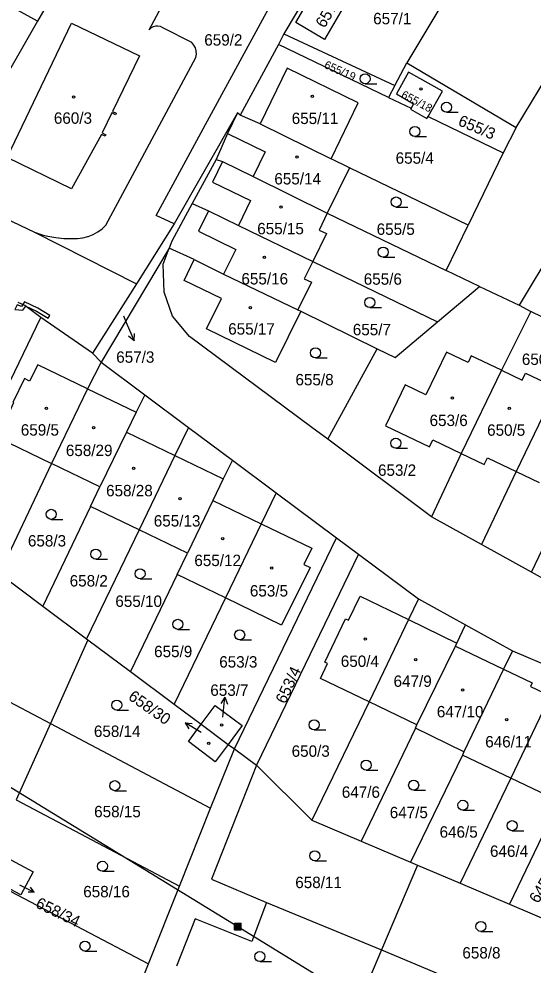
# Model space of a CAD drawing. Extents: x -756746 to -753363, y -1166406 to -1161727.
# Drawn here: x -754712.2 to -754635.5, y -1162920.6 to -1162779.4 of the extents above; entities that cross this region are included whole.
import ezdxf

# ---------------------------------------------------------------- set-up
doc = ezdxf.new("R2010")
doc.units = 0
for name, color, linetype in [('Hranice parcel', 7, 'Continuous'), ('Parcelní čísla', 7, 'Continuous'), ('Pop  PČ popisy', 7, 'Continuous'), ('Poz předměty', 7, 'Continuous'), ('Vnitřní kresba', 7, 'Continuous'), ('Věcná břemena k části', 7, 'Continuous'), ('Značky budov', 7, 'Continuous'), ('Značky kultur', 7, 'Continuous')]:
    doc.layers.add(name, color=color, linetype=linetype)

msp = doc.modelspace()

# ---------------------------------------------------------------- linework, layer by layer
at = {"layer": 'Hranice parcel'}
for p, q in [((-754652.76, -1162748.03), (-754672.65, -1162781.62)), ((-754636.37, -1162755.93), (-754654.32, -1162785.97)), ((-754709.4, -1162779.75), (-754723.65, -1162771.77)), ((-754704.65, -1162771.56), (-754709.4, -1162779.75)), ((-754692.75, -1162781.03), (-754689.52, -1162775)), ((-754709.4, -1162779.75), (-754723.66, -1162804.62)), ((-754686.37, -1162782.96), (-754690.72, -1162780.74)), ((-754672.65, -1162781.62), (-754673.44, -1162783.22)), ((-754672.65, -1162781.62), (-754656.1, -1162789.35)), ((-754673.44, -1162783.22), (-754679.17, -1162793.77)), ((-754657.04, -1162791.13), (-754673.44, -1162783.22)), ((-754699.2, -1162810.17), (-754685.78, -1162785.15)), ((-754656.1, -1162789.35), (-754654.32, -1162785.97)), ((-754654.32, -1162785.97), (-754637.99, -1162795.6)), ((-754656.1, -1162789.35), (-754657.04, -1162791.13)), ((-754657.04, -1162791.13), (-754653.68, -1162792.75)), ((-754679.17, -1162793.77), (-754679.56, -1162793.44)), ((-754676.18, -1162795.05), (-754679.17, -1162793.77)), ((-754651.14, -1162793.98), (-754639.95, -1162799.38)), ((-754676.18, -1162795.05), (-754665.59, -1162800.28)), ((-754637.99, -1162795.6), (-754639.95, -1162799.38)), ((-754622.5, -1162796.9), (-754637.57, -1162822.14)), ((-754639.95, -1162799.38), (-754645.17, -1162810.19)), ((-754682.75, -1162800.37), (-754686.33, -1162806.97)), ((-754662.85, -1162801.63), (-754666.17, -1162808.4)), ((-754662.85, -1162801.63), (-754665.59, -1162800.28)), ((-754645.17, -1162810.19), (-754662.85, -1162801.63)), ((-754723.66, -1162804.62), (-754709.83, -1162811.23)), ((-754666.17, -1162808.4), (-754648.43, -1162816.94)), ((-754709.83, -1162811.23), (-754694.61, -1162818.92)), ((-754648.43, -1162816.94), (-754645.17, -1162810.19)), ((-754689.77, -1162813.64), (-754699.92, -1162830.64)), ((-754686.03, -1162815.33), (-754689.77, -1162813.64)), ((-754668.35, -1162815.61), (-754649.76, -1162824.63)), ((-754643.48, -1162819.34), (-754648.43, -1162816.94)), ((-754694.61, -1162818.92), (-754701.21, -1162829.28)), ((-754649.76, -1162824.63), (-754643.48, -1162819.34)), ((-754643.48, -1162819.34), (-754637.57, -1162822.14)), ((-754670.55, -1162822.82), (-754670.13, -1162823.03)), ((-754637.57, -1162822.14), (-754635.84, -1162823.06)), ((-754724.11, -1162855.46), (-754708.9, -1162823.95)), ((-754701.21, -1162829.28), (-754708.9, -1162823.95)), ((-754670.13, -1162823.03), (-754658.75, -1162828.62)), ((-754635.84, -1162823.06), (-754640.19, -1162831.83)), ((-754628.2, -1162826.79), (-754635.84, -1162823.06)), ((-754701.21, -1162829.28), (-754699.92, -1162830.64)), ((-754666.1, -1162842.13), (-754658.75, -1162828.62)), ((-754699.92, -1162830.64), (-754701.91, -1162834.59)), ((-754699.92, -1162830.64), (-754693.38, -1162835.51)), ((-754640.19, -1162831.83), (-754646.19, -1162844.26)), ((-754701.91, -1162834.59), (-754707.28, -1162845.74)), ((-754693.38, -1162835.51), (-754686.85, -1162840.38)), ((-754686.85, -1162840.38), (-754680.32, -1162845.25)), ((-754650.65, -1162853.67), (-754666.1, -1162842.13)), ((-754680.32, -1162845.25), (-754673.78, -1162850.12)), ((-754646.19, -1162844.26), (-754650.65, -1162853.67)), ((-754707.28, -1162845.74), (-754715.13, -1162862.16)), ((-754700.08, -1162849.2), (-754707.28, -1162845.74)), ((-754701.49, -1162852.13), (-754700.08, -1162849.2)), ((-754673.78, -1162850.12), (-754676.03, -1162854.75)), ((-754673.78, -1162850.12), (-754664.81, -1162856.81)), ((-754701.49, -1162852.13), (-754708.6, -1162867.03)), ((-754694.24, -1162855.62), (-754701.49, -1162852.13)), ((-754643.18, -1162857.81), (-754650.65, -1162853.67)), ((-754676.03, -1162854.75), (-754681.36, -1162865.78)), ((-754694.24, -1162855.62), (-754702.07, -1162871.9)), ((-754687.03, -1162859.09), (-754694.24, -1162855.62)), ((-754680.03, -1162888.32), (-754664.81, -1162856.81)), ((-754664.81, -1162856.81), (-754661.54, -1162859.25)), ((-754635.73, -1162861.96), (-754643.18, -1162857.81)), ((-754688.58, -1162862.31), (-754687.03, -1162859.09)), ((-754661.54, -1162859.25), (-754676.75, -1162890.76)), ((-754661.54, -1162859.25), (-754652.56, -1162865.94)), ((-754715.13, -1162862.16), (-754708.6, -1162867.03)), ((-754688.58, -1162862.31), (-754695.54, -1162876.76)), ((-754681.36, -1162865.78), (-754688.58, -1162862.31)), ((-754628.31, -1162866.1), (-754635.73, -1162861.96)), ((-754681.36, -1162865.78), (-754689, -1162881.63)), ((-754652.56, -1162865.94), (-754654.07, -1162869.03)), ((-754652.56, -1162865.94), (-754645.54, -1162869.82)), ((-754708.6, -1162867.03), (-754702.07, -1162871.9)), ((-754654.07, -1162869.03), (-754659.94, -1162881.3)), ((-754645.54, -1162869.82), (-754638.54, -1162873.7)), ((-754731.55, -1162871.84), (-754707.46, -1162884.53)), ((-754701.89, -1162872.03), (-754707.46, -1162884.53)), ((-754702.07, -1162871.9), (-754701.89, -1162872.03)), ((-754701.89, -1162872.03), (-754695.54, -1162876.76)), ((-754638.54, -1162873.7), (-754631.16, -1162876.84)), ((-754695.54, -1162876.76), (-754689, -1162881.63)), ((-754689, -1162881.63), (-754684.97, -1162884.64)), ((-754659.94, -1162881.3), (-754668.49, -1162898.95)), ((-754652.8, -1162884.74), (-754659.94, -1162881.3)), ((-754707.46, -1162884.53), (-754712.55, -1162895.93)), ((-754707.46, -1162884.53), (-754683.57, -1162897.16)), ((-754684.97, -1162884.64), (-754680.94, -1162887.64)), ((-754653.04, -1162885.24), (-754652.8, -1162884.74)), ((-754653.04, -1162885.24), (-754661.11, -1162902.08)), ((-754645.81, -1162888.73), (-754653.04, -1162885.24)), ((-754680.94, -1162887.64), (-754680.03, -1162888.32)), ((-754683.57, -1162897.16), (-754680.03, -1162888.32)), ((-754680.03, -1162888.32), (-754676.75, -1162890.76)), ((-754645.81, -1162888.73), (-754646.01, -1162889.24)), ((-754646.01, -1162889.24), (-754653.75, -1162905.22)), ((-754638.82, -1162892.66), (-754646.01, -1162889.24)), ((-754676.75, -1162890.76), (-754668.49, -1162898.95)), ((-754638.82, -1162892.66), (-754646.37, -1162908.35)), ((-754631.65, -1162896.11), (-754638.82, -1162892.66)), ((-754712.55, -1162895.93), (-754688.21, -1162908.77)), ((-754631.65, -1162896.11), (-754639.01, -1162911.48)), ((-754688.21, -1162908.77), (-754683.57, -1162897.16)), ((-754668.49, -1162898.95), (-754661.11, -1162902.08)), ((-754661.11, -1162902.08), (-754653.75, -1162905.22)), ((-754652.74, -1162905.65), (-754658.09, -1162918.3)), ((-754653.75, -1162905.22), (-754652.74, -1162905.65)), ((-754652.74, -1162905.65), (-754646.37, -1162908.35)), ((-754717.63, -1162907.34), (-754692.85, -1162920.38)), ((-754692.85, -1162920.38), (-754688.21, -1162908.77)), ((-754646.37, -1162908.35), (-754639.01, -1162911.48)), ((-754675.22, -1162911.25), (-754658.09, -1162918.3)), ((-754639.01, -1162911.48), (-754628.87, -1162915.79)), ((-754658.09, -1162918.3), (-754663.4, -1162930.86)), ((-754658.09, -1162918.3), (-754634.17, -1162928.28))]:
    msp.add_line(p, q, dxfattribs=at)
for points in [[(-754662.08, -1162774.67), (-754666.57, -1162782.48), (-754670.89, -1162779.95), (-754665.13, -1162770.09), (-754661.24, -1162772.36), (-754662.46, -1162774.46), (-754662.08, -1162774.67)], [(-754637.99, -1162795.6), (-754632.29, -1162786.17), (-754630.56, -1162783.2), (-754627.56, -1162778.04)], [(-754697.64, -1162793.49), (-754697.75, -1162793.71), (-754698.31, -1162793.45), (-754699.74, -1162796.43), (-754699.19, -1162796.7), (-754699.29, -1162796.93), (-754699.85, -1162796.66), (-754704.33, -1162804.76), (-754713.93, -1162800.08), (-754704.3, -1162780.06), (-754694.19, -1162784.93), (-754698.19, -1162793.22), (-754697.64, -1162793.49)], [(-754690.72, -1162780.74), (-754691.07, -1162780.56), (-754691.45, -1162780.49), (-754691.74, -1162780.49), (-754692.12, -1162780.58), (-754692.46, -1162780.76), (-754692.75, -1162781.03)], [(-754685.78, -1162785.15), (-754685.69, -1162784.7), (-754685.71, -1162784.23), (-754685.72, -1162784.16), (-754685.85, -1162783.72), (-754686.07, -1162783.31), (-754686.37, -1162782.96)], [(-754665.59, -1162800.28), (-754661.57, -1162791.95), (-754672.18, -1162786.76), (-754676.18, -1162795.05)], [(-754651.14, -1162793.98), (-754649, -1162790.22), (-754654.04, -1162787.37), (-754655.85, -1162790.61), (-754653.3, -1162792.09), (-754653.68, -1162792.75)], [(-754653.68, -1162792.75), (-754653.75, -1162792.87), (-754651.31, -1162794.29), (-754651.14, -1162793.98)], [(-754679.56, -1162793.44), (-754689.02, -1162809.97), (-754694.61, -1162818.92)], [(-754679.56, -1162793.44), (-754681.05, -1162796.49), (-754682.75, -1162800.37)], [(-754682.75, -1162800.37), (-754681.8, -1162800.7), (-754677.23, -1162802.93), (-754666.17, -1162808.4)], [(-754686.33, -1162806.97), (-754689.36, -1162812.55), (-754689.77, -1162813.64)], [(-754686.33, -1162806.97), (-754683.91, -1162808.03), (-754679.42, -1162810.22), (-754668.35, -1162815.61)], [(-754666.17, -1162808.4), (-754667.4, -1162810.91), (-754666.31, -1162811.45), (-754668.35, -1162815.61)], [(-754709.83, -1162811.23), (-754708.68, -1162811.61), (-754707.84, -1162811.83), (-754706.65, -1162812.05), (-754705.44, -1162812.17), (-754704.22, -1162812.19), (-754703.43, -1162812.19), (-754702.65, -1162812.09), (-754701.88, -1162811.9), (-754701.82, -1162811.88), (-754701.09, -1162811.58), (-754700.4, -1162811.19), (-754699.77, -1162810.72), (-754699.2, -1162810.17)], [(-754666.1, -1162842.13), (-754668.46, -1162840.37), (-754686.7, -1162826.78), (-754689.25, -1162823.75), (-754690.52, -1162820.2), (-754690.65, -1162816), (-754689.77, -1162813.64)], [(-754670.13, -1162823.03), (-754673.88, -1162830.67), (-754684.18, -1162825.67), (-754681.97, -1162821.14), (-754687.53, -1162818.42), (-754686.03, -1162815.33)], [(-754686.03, -1162815.33), (-754681.63, -1162817.48), (-754670.55, -1162822.82)], [(-754668.35, -1162815.61), (-754669.6, -1162818.18), (-754668.53, -1162818.71), (-754670.55, -1162822.82)], [(-754708.9, -1162823.95), (-754711.3, -1162822.16), (-754712.25, -1162821.7)], [(-754658.75, -1162828.62), (-754656.05, -1162829.92), (-754649.76, -1162824.63)], [(-754640.19, -1162831.83), (-754644.71, -1162829.66), (-754645.19, -1162830.65), (-754648.4, -1162829.11), (-754651.47, -1162835.49), (-754654.55, -1162834.01), (-754657.48, -1162840.1), (-754650.93, -1162843.25), (-754650.44, -1162842.22), (-754646.19, -1162844.26)], [(-754701.91, -1162834.59), (-754709.36, -1162831), (-754710.57, -1162833.46), (-754711.35, -1162833.08), (-754713.09, -1162836.62), (-754712.96, -1162836.68), (-754715.36, -1162841.85), (-754707.28, -1162845.74)], [(-754640.19, -1162831.83), (-754637.11, -1162833.31), (-754636.6, -1162832.24), (-754632.01, -1162834.45)], [(-754693.38, -1162835.51), (-754694.68, -1162838.08), (-754696.12, -1162841.06), (-754700.08, -1162849.2)], [(-754632.01, -1162834.45), (-754638.02, -1162846.91), (-754643.18, -1162857.81)], [(-754635.73, -1162861.96), (-754629.81, -1162849.55), (-754623.79, -1162837.06)], [(-754686.85, -1162840.38), (-754688.93, -1162844.53), (-754694.24, -1162855.62)], [(-754680.32, -1162845.25), (-754681.7, -1162848.02), (-754683.25, -1162851.24), (-754687.03, -1162859.09)], [(-754676.03, -1162854.75), (-754668.5, -1162858.39), (-754669.69, -1162860.82), (-754668.74, -1162861.27), (-754672.99, -1162869.83), (-754681.36, -1162865.78)], [(-754659.94, -1162881.3), (-754667.21, -1162877.79), (-754666.13, -1162875.56), (-754666.56, -1162875.35), (-754663.47, -1162868.9), (-754663.02, -1162869.12), (-754661.29, -1162865.54), (-754654.07, -1162869.03)], [(-754652.8, -1162884.74), (-754647.06, -1162872.97), (-754646.84, -1162872.52), (-754645.54, -1162869.82)], [(-754638.54, -1162873.7), (-754639.89, -1162876.43), (-754645.81, -1162888.73)], [(-754631.16, -1162876.84), (-754632.93, -1162880.39), (-754638.82, -1162892.66)], [(-754684.97, -1162884.64), (-754682.88, -1162881.84), (-754678.86, -1162884.84), (-754680.94, -1162887.64)], [(-754680.94, -1162887.64), (-754682.9, -1162890.26), (-754686.89, -1162887.22), (-754684.97, -1162884.64)], [(-754676.75, -1162890.76), (-754683.46, -1162907.73), (-754675.22, -1162911.25)], [(-754714.03, -1162904.53), (-754710.05, -1162906.63), (-754711.89, -1162910.1), (-754715.86, -1162908.01), (-754714.03, -1162904.53)], [(-754675.22, -1162911.25), (-754677.43, -1162917.05), (-754685.87, -1162913.66), (-754688.68, -1162920.74)], [(-754722.71, -1162918.74), (-754698.79, -1162931.32), (-754696.93, -1162930.59), (-754692.85, -1162920.38)]]:
    msp.add_lwpolyline(points, dxfattribs=at)
at = {"layer": 'Pop  PČ popisy'}
for p, q in [((-754696.57, -1162823.71), (-754696.16, -1162824.7)), ((-754696.16, -1162824.7), (-754694.99, -1162827.46)), ((-754694.99, -1162827.46), (-754695.84, -1162826.74)), ((-754694.99, -1162827.46), (-754694.92, -1162826.34)), ((-754681.45, -1162880.58), (-754682.05, -1162881.53)), ((-754681.76, -1162883.57), (-754681.45, -1162880.58)), ((-754681.45, -1162880.58), (-754681.05, -1162881.63)), ((-754684.97, -1162885.89), (-754687.39, -1162884.44)), ((-754687.39, -1162884.44), (-754686.34, -1162884.52)), ((-754687.39, -1162884.44), (-754686.82, -1162885.32)), ((-754712.07, -1162908.6), (-754709.89, -1162909.67)), ((-754709.89, -1162909.67), (-754710.79, -1162909.68)), ((-754709.89, -1162909.67), (-754710.44, -1162908.95))]:
    msp.add_line(p, q, dxfattribs=at)
at = {"layer": 'Poz předměty'}
for p, q in [((-754834.11, -1162820.12), (-754679.51, -1162914.82)), ((-754680.01, -1162914.32), (-754679.01, -1162914.32)), ((-754680.01, -1162915.32), (-754680.01, -1162914.32)), ((-754680.01, -1162914.52), (-754679.01, -1162914.52)), ((-754679.81, -1162915.32), (-754679.81, -1162914.32)), ((-754679.61, -1162915.32), (-754679.61, -1162914.32)), ((-754679.41, -1162915.32), (-754679.41, -1162914.32)), ((-754679.21, -1162915.32), (-754679.21, -1162914.32)), ((-754679.01, -1162915.32), (-754679.01, -1162914.32)), ((-754680.01, -1162914.72), (-754679.01, -1162914.72)), ((-754680.01, -1162914.92), (-754679.01, -1162914.92)), ((-754680.01, -1162915.12), (-754679.01, -1162915.12)), ((-754680.01, -1162915.32), (-754679.01, -1162915.32)), ((-754679.51, -1162914.82), (-754526.12, -1163008.78))]:
    msp.add_line(p, q, dxfattribs=at)
at = {"layer": 'Vnitřní kresba'}
for p, q in [((-754684.04, -1162794.61), (-754674.65, -1162777.37)), ((-754691.69, -1162808.73), (-754684.04, -1162794.61)), ((-754681.05, -1162796.49), (-754675.43, -1162799.23)), ((-754675.43, -1162799.23), (-754677.23, -1162802.93)), ((-754681.8, -1162800.7), (-754683.29, -1162803.75)), ((-754683.29, -1162803.75), (-754677.62, -1162806.52)), ((-754677.62, -1162806.52), (-754679.42, -1162810.22)), ((-754683.91, -1162808.03), (-754685.4, -1162811.08)), ((-754689.02, -1162809.97), (-754691.69, -1162808.73)), ((-754685.4, -1162811.08), (-754679.83, -1162813.8)), ((-754679.83, -1162813.8), (-754681.63, -1162817.48)), ((-754701.91, -1162834.59), (-754694.68, -1162838.08)), ((-754696.12, -1162841.06), (-754688.93, -1162844.53)), ((-754688.93, -1162844.53), (-754681.7, -1162848.02)), ((-754646.19, -1162844.26), (-754642.76, -1162845.91)), ((-754642.76, -1162845.91), (-754642.26, -1162844.87)), ((-754642.26, -1162844.87), (-754638.02, -1162846.91)), ((-754638.02, -1162846.91), (-754634.59, -1162848.56)), ((-754683.25, -1162851.24), (-754676.03, -1162854.75)), ((-754654.07, -1162869.03), (-754646.84, -1162872.52)), ((-754647.06, -1162872.97), (-754639.89, -1162876.43)), ((-754639.89, -1162876.43), (-754635.63, -1162878.46)), ((-754635.63, -1162878.46), (-754635.89, -1162879)), ((-754635.89, -1162879), (-754632.93, -1162880.39))]:
    msp.add_line(p, q, dxfattribs=at)
at = {"layer": 'Věcná břemena k části'}
msp.add_lwpolyline([(-754711.78, -1162822.33), (-754712.42, -1162822.06), (-754712.77, -1162822.79), (-754711.56, -1162822.89), (-754711.14, -1162822.28), (-754709.56, -1162823.02), (-754707.79, -1162824.07), (-754707.54, -1162823.64), (-754709.32, -1162822.58), (-754711.32, -1162821.63), (-754711.58, -1162822.02)], close=True, dxfattribs=at)
at = {"layer": 'Značky budov'}
for centre in [(-754652.19, -1162789.86), (-754704.01, -1162791.07), (-754668.4, -1162790.95), (-754670.69, -1162800.04), (-754673.07, -1162807.49), (-754675.55, -1162814.97), (-754677.64, -1162822.47), (-754647.52, -1162835.99), (-754708.07, -1162837.51), (-754639.04, -1162837.49), (-754701.03, -1162840.41), (-754695.06, -1162846.46), (-754688.16, -1162850.97), (-754681.76, -1162856.94), (-754674.45, -1162861.33), (-754660.51, -1162871.92), (-754652.99, -1162875.01), (-754646.01, -1162879.53), (-754681.95, -1162884.74), (-754639.41, -1162883.95), (-754683.85, -1162887.5)]:
    msp.add_circle(centre, 0.175, dxfattribs=at)
at = {"layer": 'Značky kultur'}
for p, q in [((-754660.54, -1162789.09), (-754658.79, -1162789.09)), ((-754648.39, -1162793.35), (-754646.64, -1162793.35)), ((-754653.11, -1162796.97), (-754651.36, -1162796.97)), ((-754655.91, -1162807.48), (-754654.16, -1162807.48)), ((-754657.84, -1162814.96), (-754656.09, -1162814.96)), ((-754659.84, -1162822.48), (-754658.09, -1162822.48)), ((-754667.93, -1162829.98), (-754666.18, -1162829.98)), ((-754655.95, -1162843.47), (-754654.2, -1162843.47)), ((-754707.34, -1162854.07), (-754705.59, -1162854.07)), ((-754700.7, -1162860), (-754698.95, -1162860)), ((-754694.1, -1162862.93), (-754692.35, -1162862.93)), ((-754688.47, -1162870.48), (-754686.72, -1162870.48)), ((-754679.24, -1162872.04), (-754677.49, -1162872.04)), ((-754697.57, -1162882.53), (-754695.82, -1162882.53)), ((-754668.15, -1162885.48), (-754666.4, -1162885.48)), ((-754660.38, -1162891.48), (-754658.63, -1162891.48)), ((-754697.87, -1162894.55), (-754696.12, -1162894.55)), ((-754653.29, -1162894.48), (-754651.54, -1162894.48)), ((-754645.95, -1162897.47), (-754644.2, -1162897.47)), ((-754638.6, -1162900.51), (-754636.85, -1162900.51)), ((-754668.05, -1162905), (-754666.3, -1162905)), ((-754699.71, -1162906.57), (-754697.96, -1162906.57)), ((-754643.26, -1162915.54), (-754641.51, -1162915.54)), ((-754702.31, -1162918.48), (-754700.56, -1162918.48)), ((-754676.23, -1162920.04), (-754674.48, -1162920.04))]:
    msp.add_line(p, q, dxfattribs=at)
for centre in [(-754660.54, -1162788.34), (-754648.39, -1162792.6), (-754653.11, -1162796.22), (-754655.91, -1162806.73), (-754657.84, -1162814.21), (-754659.84, -1162821.73), (-754667.93, -1162829.23), (-754655.95, -1162842.72), (-754707.34, -1162853.32), (-754700.7, -1162859.25), (-754694.1, -1162862.18), (-754688.47, -1162869.73), (-754679.24, -1162871.29), (-754697.57, -1162881.78), (-754668.15, -1162884.73), (-754660.38, -1162890.73), (-754697.87, -1162893.8), (-754653.29, -1162893.73), (-754645.95, -1162896.72), (-754638.6, -1162899.76), (-754668.05, -1162904.25), (-754699.71, -1162905.82), (-754643.26, -1162914.79), (-754702.31, -1162917.73), (-754676.23, -1162919.29)]:
    msp.add_circle(centre, 0.75, dxfattribs=at)

# ---------------------------------------------------------------- texts
at = {"layer": 'Parcelní čísla'}
for s, height, rotation, p in [('657/2', 1.7, 59, (-754666.59, -1162780.89)), ('655/19', 1.2, 336, (-754666.75, -1162786.69)), ('655/18', 1.2, 332, (-754655.26, -1162791.09)), ('655/3', 1.7, 337, (-754646.8, -1162795.24)), ('653/4', 1.7, 65, (-754672.44, -1162881.7)), ('658/30', 1.7, 325, (-754695.99, -1162880.83)), ('645/5', 1.7, 59, (-754634.73, -1162911.47)), ('658/34', 1.7, 334, (-754709.81, -1162911.89))]:
    msp.add_text(s, height=height, rotation=rotation, dxfattribs=at).set_placement(p)
for s, p in [('657/1', (-754659.33, -1162780.22)), ('659/2', (-754684.52, -1162783.4)), ('660/3', (-754706.95, -1162795.06)), ('655/11', (-754671.48, -1162795.1)), ('655/4', (-754655.98, -1162801.02)), ('655/14', (-754674.07, -1162804.11)), ('655/15', (-754676.62, -1162811.55)), ('655/5', (-754658.81, -1162811.63)), ('655/16', (-754678.98, -1162819.03)), ('655/6', (-754660.74, -1162819.07)), ('655/17', (-754680.95, -1162826.51)), ('655/7', (-754662.37, -1162826.61)), ('657/3', (-754697.65, -1162830.71)), ('650/2', (-754637.16, -1162831.04)), ('655/8', (-754670.92, -1162834.08)), ('653/6', (-754650.92, -1162840.15)), ('659/5', (-754711.88, -1162841.58)), ('650/5', (-754642.34, -1162841.6)), ('658/29', (-754705.16, -1162844.63)), ('653/2', (-754658.61, -1162847.58)), ('658/28', (-754699.16, -1162850.63)), ('655/13', (-754692.05, -1162855.14)), ('658/3', (-754710.82, -1162858.12)), ('655/12', (-754686, -1162861.04)), ('658/2', (-754704.59, -1162864.09)), ('653/5', (-754677.72, -1162865.58)), ('655/10', (-754697.78, -1162867.13)), ('655/9', (-754692, -1162874.63)), ('653/3', (-754682.29, -1162876.18)), ('650/4', (-754664.16, -1162876.08)), ('647/9', (-754656.29, -1162879.06)), ('653/7', (-754683.62, -1162880.4)), ('647/10', (-754649.84, -1162883.61)), ('658/14', (-754700.98, -1162886.53)), ('646/11', (-754642.62, -1162888.09)), ('650/3', (-754671.49, -1162889.49)), ('647/6', (-754664.01, -1162895.61)), ('658/15', (-754700.94, -1162898.51)), ('647/5', (-754656.86, -1162898.65)), ('646/5', (-754649.43, -1162901.55)), ('646/4', (-754641.91, -1162904.42)), ('658/11', (-754670.95, -1162909.08)), ('658/16', (-754702.57, -1162910.45)), ('658/8', (-754646.03, -1162919.58))]:
    msp.add_text(s, height=1.7, dxfattribs=at).set_placement(p)

doc.saveas('drawing.dxf')
